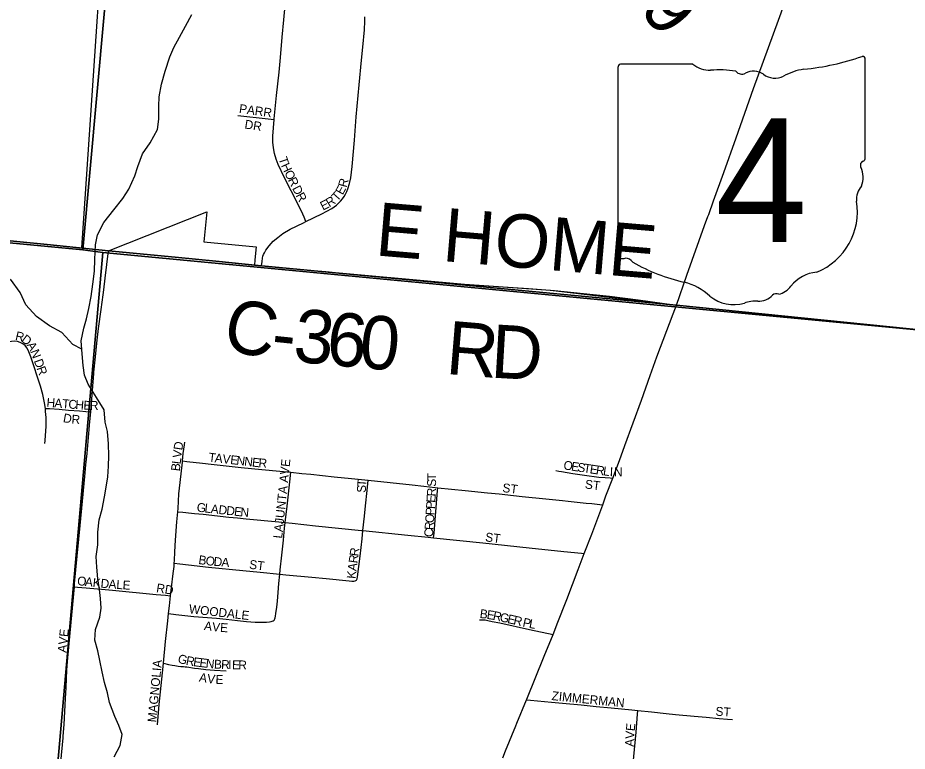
# Model space of a CAD drawing. Extents: x 1410790 to 1770854, y 566777 to 831614.
# Drawn here: x 1610095 to 1615102, y 710537 to 714663 of the extents above; entities that cross this region are included whole.
import ezdxf

# ---------------------------------------------------------------- set-up
doc = ezdxf.new("R2010")
doc.units = 0
for name, color, linetype in [('GM_X_City_Street', 7, 'Continuous'), ('GM_X_City_Street_Text', 7, 'Continuous'), ('GM_X_Corporation', 7, 'Continuous'), ('GM_X_County_Road', 7, 'Continuous'), ('GM_X_County_Road_Text', 7, 'Continuous'), ('GM_X_Minor_River', 7, 'Continuous'), ('GM_X_Section', 7, 'Continuous'), ('GM_X_State_Location', 7, 'Continuous'), ('GM_X_State_Route', 7, 'Continuous'), ('GM_X_State_Shield', 7, 'Continuous'), ('GM_X_Township', 7, 'Continuous'), ('GM_X_Township_Subdivision', 7, 'Continuous'), ('GM_X_Township_Subdivision_Text', 7, 'Continuous')]:
    doc.layers.add(name, color=color, linetype=linetype)

msp = doc.modelspace()

# ---------------------------------------------------------------- linework, layer by layer
at = {"layer": 'GM_X_City_Street'}
for points in [[(1609610.8, 713459.5), (1609722.8, 713445.7), (1609902.5, 713423.9), (1610108.3, 713403), (1610261.2, 713387.5), (1610454.3, 713368), (1610606.1, 713352.3)], [(1610578.9, 713132.8), (1610587.5, 713198.7), (1610606.1, 713352.3)], [(1610606.1, 713352.3), (1610981.5, 713316.1), (1611209.6, 713294.3), (1611428, 713271.6), (1611446.3, 713269.9)], [(1610523.5, 712662), (1610524.1, 712669.1), (1610531.9, 712756.1), (1610540.3, 712832.1), (1610549.4, 712914.7), (1610564.1, 713022), (1610575.2, 713105), (1610578.9, 713132.8)], [(1610250.9, 712464.8), (1610245.7, 712496), (1610235.8, 712544), (1610222.4, 712591.1), (1610167.8, 712755.9), (1610153.9, 712792.2), (1610146.3, 712806.6), (1610136.2, 712819.4), (1610123.4, 712829.4), (1610108.7, 712836.6), (1610093.2, 712841.6), (1610076.6, 712843.5), (1610060.3, 712842.5), (1610038.1, 712837.6)], [(1610505.6, 712446.7), (1610523.5, 712662)], [(1610247.2, 712268), (1610248.9, 712284.3), (1610254.7, 712365.8), (1610254.6, 712414.8), (1610251.9, 712447.4), (1610250.9, 712464.8)], [(1610250.9, 712464.8), (1610272.8, 712464.8), (1610328.3, 712460.5), (1610380.4, 712456.4), (1610443.4, 712451.6), (1610478.1, 712448.9), (1610505.6, 712446.7)], [(1610413.5, 711461.2), (1610415.3, 711480.3), (1610445.9, 711805.8), (1610455.4, 711903.3), (1610472.7, 712082.3), (1610478.9, 712147.4), (1610485.2, 712212.5), (1610501.1, 712391.8), (1610505.6, 712446.7)], [(1611022.5, 712170.3), (1611026.5, 712211.3), (1611033.2, 712259.6), (1611036.1, 712275.6)], [(1610996.4, 711884.2), (1610998.1, 711902.7), (1611002.6, 711984.2), (1611008.4, 712049.3), (1611021.8, 712162.7), (1611022.5, 712170.3)], [(1611022.5, 712170.3), (1611046.6, 712167.6), (1611134.3, 712158), (1611184.5, 712152.4), (1611352.7, 712133.9), (1611469.2, 712122.4), (1611571.2, 712112.2), (1611633, 712106)], [(1613124.9, 712117), (1613140.3, 712112.9), (1613156.5, 712109.8), (1613220.7, 712099.1), (1613285.2, 712089.7), (1613365.9, 712078.9), (1613402.2, 712075.9), (1613429.2, 712074.3), (1613444.1, 712073.4)], [(1611600.5, 711823), (1611610.8, 711915), (1611626.8, 712052.2), (1611633, 712106)], [(1611633, 712106), (1611694.7, 712099.9), (1611744.9, 712094.9), (1611876, 712081.3), (1611973, 712071.2), (1612067.3, 712060.9)], [(1612038.1, 711778.5), (1612046.5, 711860), (1612052.5, 711917.6), (1612061.5, 712004.3), (1612067.3, 712060.9)], [(1612067.3, 712060.9), (1612315.4, 712035.1), (1612380.7, 712027.9), (1612445.7, 712020.1), (1612460.1, 712018.5)], [(1612436.1, 711736.8), (1612438.3, 711763.7), (1612444.3, 711835.8), (1612450.3, 711907), (1612458.4, 712003.9), (1612460.1, 712018.5)], [(1612460.1, 712018.5), (1612614.1, 712003), (1612739.6, 711990.4), (1612804.9, 711984.3), (1612886.3, 711975.3), (1612935.3, 711969.8), (1613067.9, 711956.3), (1613161.4, 711946.7), (1613194.2, 711943.4), (1613294.5, 711933.1), (1613327.2, 711930.5), (1613371, 711925.7), (1613387.8, 711923.8)], [(1610976, 711594), (1610977.2, 711610.4), (1610979.8, 711659.3), (1610983.6, 711724.1), (1610991.1, 711827.4), (1610996.4, 711884.2)], [(1610996.4, 711884.2), (1611025.2, 711880.9), (1611040.9, 711879.1), (1611056.9, 711877.4), (1611089.2, 711874.3), (1611138.1, 711870), (1611284.1, 711854.1), (1611332.9, 711848.9), (1611381.6, 711844.5), (1611564.6, 711826.4), (1611600.5, 711823)], [(1611570.1, 711533.4), (1611572.6, 711557.9), (1611581.5, 711639.9), (1611590.3, 711724.2), (1611597.3, 711791.8), (1611600.5, 711823)], [(1611600.5, 711823), (1611640.6, 711818.9), (1611770.6, 711805), (1612030.6, 711779.2), (1612038.1, 711778.5)], [(1612001.1, 711499.6), (1612003, 711502.3), (1612005.1, 711506.8), (1612007.3, 711518.1), (1612014.6, 711575.7), (1612022, 711634.4), (1612033.2, 711731.4), (1612038.1, 711778.5)], [(1612038.1, 711778.5), (1612290.6, 711752.3), (1612404.5, 711740.1), (1612436.1, 711736.8)], [(1612436.1, 711736.8), (1612713.7, 711708.2), (1612974.4, 711681.6), (1613169.8, 711660.9), (1613268, 711650.7), (1613284.3, 711649)], [(1610954.8, 711411.4), (1610959.9, 711458.5), (1610970.3, 711537.5), (1610974.6, 711575.6), (1610976, 711594)], [(1610976, 711594), (1611007.9, 711590.3), (1611056.2, 711584.8), (1611168.2, 711572.8), (1611362.4, 711554.1), (1611459.6, 711544.6), (1611570.1, 711533.4)], [(1611538.6, 711274.9), (1611541.9, 711281.1), (1611544.5, 711288.1), (1611546.4, 711297.3), (1611548.2, 711311.7), (1611553, 711347), (1611557, 711380.5), (1611561.1, 711428.8), (1611565.6, 711480.9), (1611570.1, 711533.4)], [(1611570.1, 711533.4), (1611605, 711529.8), (1611750.3, 711515.9), (1611831.2, 711508.1), (1611960.5, 711494.6), (1611976.3, 711493.7), (1611986.1, 711493.7), (1611995.1, 711496), (1612001.1, 711499.6)], [(1610350.1, 710612.2), (1610350.9, 710621.3), (1610355.7, 710686.7), (1610364.6, 710834), (1610367.1, 710895.8), (1610372.1, 710992.8), (1610375.7, 711041.6), (1610383.1, 711122.8), (1610398.8, 711301.4), (1610413.5, 711461.2)], [(1610413.5, 711461.2), (1610430.5, 711459.7), (1610480.6, 711455.4), (1610587.2, 711446.1), (1610628.2, 711442.6), (1610874.9, 711419.1), (1610926, 711414.2), (1610954.8, 711411.4)], [(1610944, 711310.7), (1610948.6, 711354.2), (1610954.8, 711411.4)], [(1610915.1, 711032.6), (1610927.1, 711154.8), (1610939.6, 711270.1), (1610944, 711310.7)], [(1610944, 711310.7), (1610985.7, 711306.3), (1611018.6, 711302.8), (1611086.9, 711295.6), (1611213.8, 711285.1), (1611268.1, 711279.1), (1611332.8, 711272.1), (1611381.8, 711266.2), (1611430.7, 711262.9), (1611463.1, 711262.1), (1611495.4, 711262.6), (1611511.4, 711263.8), (1611522, 711265.7), (1611532.3, 711269.7), (1611538.6, 711274.9)], [(1612694.6, 711276.1), (1612709.9, 711276.8), (1612725.8, 711276.1), (1612741.1, 711272.8), (1612765, 711267.4), (1612808.9, 711258.1), (1612975.4, 711222.1), (1613108.6, 711193.3)], [(1610881.9, 710686), (1610891.5, 710799.6), (1610909.8, 710978.2), (1610915.1, 711032.6)], [(1610915.1, 711032.6), (1610943.4, 711024.4), (1610964.2, 711021.4), (1610980.1, 711018.3), (1610998.7, 711015.4), (1611012.7, 711014.2), (1611027.9, 711012.8), (1611037.9, 711011.6), (1611047.6, 711010.6), (1611090.8, 711004.8), (1611112.1, 711001.7), (1611154.4, 710997), (1611202.7, 710992.4), (1611267.6, 710988.7)], [(1612959.6, 710825.7), (1612981.2, 710823.7), (1613100.3, 710812.8), (1613162, 710807.1), (1613267, 710796.8), (1613351.2, 710788.5), (1613434.8, 710780.3), (1613551.5, 710768.9), (1613586.6, 710765.1)], [(1613552.7, 710393.5), (1613563.6, 710506.6), (1613575.7, 710643.3), (1613584.8, 710744.9), (1613586.6, 710765.1)], [(1613586.6, 710765.1), (1613663.6, 710757.4), (1613745.3, 710749.1), (1613798.2, 710743.7), (1613902.1, 710734.3), (1613970, 710728.2), (1614043.7, 710721.6), (1614090.5, 710717.4), (1614117.9, 710714.9)], [(1610210.1, 709207.3), (1610221.2, 709299), (1610226.9, 709365.4), (1610241.2, 709497.3), (1610260.4, 709669.5), (1610264, 709708.2), (1610272.5, 709799.9), (1610284.1, 709913.9), (1610299.7, 710077.1), (1610311.3, 710223.6), (1610319.3, 710304.6), (1610324, 710347.1), (1610332.7, 710427.1), (1610337.9, 710474.5), (1610350.1, 710612.2)]]:
    msp.add_lwpolyline(points, dxfattribs=at)
at = {"layer": 'GM_X_Corporation'}
msp.add_lwpolyline([(1610632.5, 716000.1), (1610454.3, 713368), (1610606.1, 713352.3), (1611158.9, 713571.8), (1611142.7, 713402.5), (1611436.2, 713374.6), (1611430.3, 713300.5), (1611428, 713271.6), (1611467.3, 713267.9), (1612610.6, 713163.8), (1613094.3, 713130.3), (1613804, 713047.1), (1616187.4, 712803.6)], dxfattribs=at)
at = {"layer": 'GM_X_County_Road'}
for points in [[(1611446.3, 713269.9), (1611467.3, 713267.9)], [(1611467.3, 713267.9), (1611584.2, 713256.9), (1611828.4, 713235.2), (1611974.7, 713220.8), (1612121.3, 713206.5), (1612365.8, 713182.9), (1612610.6, 713163.8), (1612855.7, 713148.3), (1612969.9, 713140.6), (1613116.6, 713128.4), (1613279.3, 713112.5), (1613425.6, 713096.7), (1613587.9, 713076.1), (1613804, 713047.1)], [(1613804, 713047.1), (1613948.8, 713033.3), (1614129.4, 713015), (1614292.2, 712998.3), (1614567.4, 712969.9), (1615058.7, 712918.3), (1615254.3, 712898.9), (1615417.2, 712882.8), (1615677.3, 712856.8), (1615824.3, 712842), (1615923.5, 712832.3), (1616070.2, 712816.7), (1616187.4, 712803.7)]]:
    msp.add_lwpolyline(points, dxfattribs=at)
at = {"layer": 'GM_X_Minor_River'}
for points in [[(1610637.6, 710505.6), (1610672, 710569.5), (1610682.5, 710631.5), (1610664.9, 710681.7), (1610641.4, 710732), (1610612, 710810.4), (1610600.5, 710864.5), (1610582.9, 710922.8), (1610569.4, 710983), (1610557.9, 711047.2), (1610546.4, 711101.4), (1610528.9, 711161.6), (1610533.3, 711221.7), (1610557.8, 711291.6), (1610564.2, 711341.7), (1610560.6, 711395.8), (1610555, 711445.9), (1610545.5, 711506.1), (1610540, 711572.3), (1610536.5, 711632.4), (1610545, 711698.4), (1610545.6, 711768.5), (1610554.1, 711838.6), (1610570.5, 711898.6), (1610583.1, 711968.6), (1610593.5, 712022.6), (1610601.9, 712080.7), (1610606.4, 712140.7), (1610606.8, 712198.8), (1610605.3, 712266.9), (1610599.9, 712335.1), (1610586.3, 712387.3), (1610580.8, 712457.4), (1610537.4, 712525.9), (1610492.1, 712602.3), (1610470.5, 712652.5), (1610462.9, 712706.7), (1610457.4, 712772.8), (1610452, 712845), (1610466.5, 712917), (1610482.9, 712968.9), (1610495.3, 713026.9), (1610507.8, 713094.9), (1610518.4, 713165), (1610526.9, 713237), (1610529.4, 713303.1), (1610532, 713385.2), (1610544.5, 713441.2), (1610578.9, 713511), (1610635.4, 713582.7), (1610685.8, 713646.4), (1610720.2, 713698.3), (1610754.7, 713774.1), (1610771.1, 713826.1), (1610797.6, 713898), (1610840, 713959.8), (1610882.6, 714035.5), (1610889, 714093.6), (1610889.6, 714165.7), (1610891.9, 714217.7), (1610904.5, 714289.7), (1610925, 714363.7), (1610951.6, 714443.6), (1610974, 714495.5), (1611006.4, 714553.3), (1611038.8, 714615.2), (1611075.2, 714681)], [(1610455.5, 712797.9), (1610405.9, 712825.3), (1610342.5, 712891.8), (1610272.9, 712930.4), (1610201.4, 712983), (1610140, 713047.6), (1610108.5, 713117.9), (1610053.2, 713192.4)]]:
    msp.add_lwpolyline(points, dxfattribs=at)
at = {"layer": 'GM_X_Section'}
for points in [[(1605628.3, 719130), (1610940.2, 718643.2), (1610461.8, 713357.1), (1605148.2, 713864)], [(1610940.2, 718643.2), (1616296.8, 718203.7), (1615809.3, 712845.7), (1610573.5, 713343.5), (1610461.8, 713357.1)], [(1605148.2, 713864), (1610461.8, 713357.1), (1610573.5, 713343.5), (1610104.6, 708025.3), (1604648.8, 708516.3)], [(1610573.5, 713343.5), (1615809.3, 712845.7), (1615933.1, 712831.9), (1615479.9, 707495.5), (1610104.6, 708025.3)]]:
    msp.add_lwpolyline(points, close=True, dxfattribs=at)
at = {"layer": 'GM_X_State_Route'}
for points in [[(1614069.5, 713793.4), (1614139.9, 713987.3), (1614237.7, 714265.4), (1614321.4, 714496.2), (1614377.8, 714649.9), (1614409.2, 714737.6)], [(1613980.3, 713544.9), (1613984.6, 713556.8), (1614011.4, 713633.2), (1614069.5, 713793.4)], [(1613804, 713047.1), (1613861.6, 713214.4), (1613962, 713493.7), (1613980.3, 713544.9)], [(1613785.3, 712997.8), (1613804, 713047.1)], [(1613512.3, 712256), (1613606.5, 712511.9), (1613654.9, 712650.1), (1613693.4, 712755.9), (1613785.3, 712997.8)], [(1613118.1, 711218.1), (1613131.6, 711253.1), (1613186, 711390.2), (1613249.8, 711559), (1613284.3, 711649), (1613326.2, 711758.2), (1613387.8, 711923.8), (1613406.4, 711973.5), (1613444.1, 712073.4), (1613481.7, 712173.1), (1613512.3, 712256)], [(1613058.9, 711070.8), (1613108.6, 711193.3), (1613118.1, 711218.1)], [(1612899.3, 710678.9), (1612905.4, 710693.8), (1612959.6, 710825.7), (1612961.3, 710829.9), (1613058.9, 711070.8)], [(1612825.1, 710499.1), (1612841.6, 710538.1), (1612899.3, 710678.9)]]:
    msp.add_lwpolyline(points, dxfattribs=at)
at = {"layer": 'GM_X_State_Shield'}
for p, q in [((1614866.1, 713875.2), (1614866.1, 714427.9)), ((1613473.9, 714383.5), (1613473.9, 713326.9)), ((1613895.3, 714401.7), (1613487.6, 714401.7)), ((1614865.9, 713875.3), (1614866.1, 713875.2))]:
    msp.add_line(p, q, dxfattribs=at)
for centre, radius, start, end in [((1614370.2, 715842.3), 1476.4, 275.8445, 288.9065), ((1614850.6, 714430.2), 15.5, 351.8621, 97.738), ((1613489.9, 714385.8), 16.1, 98.1301, 188.1301), ((1613992.4, 714524.4), 156.4, 231.6195, 271.1119), ((1614044.3, 713808.5), 561.6, 80.4867, 94.9883), ((1614171.8, 714391.3), 45.1, 219.7921, 297.1024), ((1614238, 714269.1), 93.8, 54.4667, 119.1411), ((1614558.5, 714079), 297, 97.3462, 120.7689), ((1614359.1, 714436.6), 112.9, 233.8562, 294.8282), ((1614849.5, 713873), 16.6, 289.6038, 7.7341), ((1614862.5, 713834.6), 24, 107.944, 210.337), ((1614709.9, 713764.7), 144, 340.033, 23.6496), ((1614921.6, 713643.9), 104.8, 136.8065, 186.9296), ((1614452.9, 713573.5), 369.3, 292.3089, 8.9858), ((1613490, 713324.6), 16.3, 171.9584, 258.3066), ((1613492.5, 713432.7), 124.2, 267.339, 280.6039), ((1613517.9, 713265.9), 44.8, 29.7484, 93.2717), ((1614083.2, 714215.3), 1066.1, 240.4129, 257.1985), ((1614608.6, 713030.3), 202.2, 94.4031, 142.5768), ((1613765.3, 712852.2), 333.6, 47.1842, 75.836), ((1614365.9, 713079.2), 31.8, 65.7517, 132.6484), ((1614352.3, 713224.5), 119.3, 282.8732, 323.2771), ((1614126.1, 713260.7), 211.7, 230.7004, 286.2918), ((1614248.4, 712895.4), 173.9, 85.6951, 111.2099), ((1614263.9, 713181.6), 112.8, 268.777, 315.5493)]:
    msp.add_arc(centre, radius, start, end, dxfattribs=at)
at = {"layer": 'GM_X_Township'}
for points in [[(1623710.9, 712046), (1618894.5, 712517.2), (1617160.3, 712700), (1617028.2, 712715), (1616187.4, 712803.6), (1613804, 713047.1), (1611467.3, 713267.9), (1611209.6, 713294.3), (1610981.5, 713316.1), (1610606.1, 713352.3), (1610261.2, 713387.5), (1610108.3, 713403), (1609902.5, 713423.9), (1609610.8, 713459.5), (1608955.9, 713542.1), (1608580.5, 713590.1), (1608442.8, 713606.9), (1608337.5, 713616.4), (1607803.6, 713622.7), (1606604.8, 713709)], [(1606604.8, 713709), (1607803.6, 713622.7), (1608337.5, 713616.4), (1608442.8, 713606.9), (1608580.5, 713590.1), (1608955.9, 713542.1), (1609610.8, 713459.5), (1609902.5, 713423.9), (1610108.3, 713403), (1610261.2, 713387.5), (1610606.1, 713352.3), (1610981.5, 713316.1), (1611209.6, 713294.3), (1611467.3, 713267.9), (1613804, 713047.1), (1616187.4, 712803.6), (1617028.2, 712715), (1617160.3, 712700), (1618894.5, 712517.2), (1623710.9, 712046)]]:
    msp.add_lwpolyline(points, dxfattribs=at)
at = {"layer": 'GM_X_Township_Subdivision'}
for points in [[(1611538.7, 714091.8), (1611539, 714095.4), (1611551.6, 714226.4), (1611566.1, 714357.2), (1611573.6, 714439), (1611582.8, 714553.6), (1611592.3, 714651.6), (1611600.9, 714733.1), (1611604.7, 714769)], [(1611717.4, 713516.9), (1611806.2, 713559.7), (1611835.2, 713574.4), (1611863, 713591), (1611889.4, 713609.6), (1611901.5, 713620.1), (1611912.7, 713631.5), (1611922.9, 713643.8), (1611932.1, 713656.9), (1611940.2, 713670.7), (1611947.4, 713685), (1611953.5, 713699.9), (1611963, 713730.7), (1611969.5, 713762.5), (1611977.8, 713827.3), (1611990, 713975.5), (1612000.6, 714105.3), (1612017.5, 714286.4), (1612030.5, 714425.6), (1612037.3, 714498.2), (1612046.8, 714595.5), (1612048.4, 714644.9), (1612048.8, 714668.8)], [(1611334.6, 714113.4), (1611504, 714095.5), (1611538.7, 714091.8)], [(1611717.4, 713516.9), (1611706.9, 713542.2), (1611700.6, 713557.4), (1611672.4, 713616.8), (1611597.5, 713763.3), (1611561.6, 713837.2), (1611549.4, 713867.6), (1611539.8, 713899), (1611534.1, 713931.4), (1611531.3, 713964.2), (1611531.2, 713997), (1611538.7, 714091.8)], [(1611467.3, 713267.9), (1611470.5, 713292.9), (1611473, 713311.5), (1611475.1, 713321.7), (1611478.8, 713332.1), (1611483.3, 713340.3), (1611492, 713355.1), (1611510.1, 713380.3), (1611533.6, 713406.3), (1611558.3, 713427.7), (1611586.8, 713448.7), (1611629.2, 713473.4), (1611702.7, 713509.8), (1611717.4, 713516.9)]]:
    msp.add_lwpolyline(points, dxfattribs=at)

# ---------------------------------------------------------------- texts
at = {"layer": 'GM_X_City_Street_Text'}
for s, rotation, p in [('R', 346.7706, (1610077.9, 712851.6)), ('D', 323.4842, (1610111.6, 712844.7)), ('A', 300.87, (1610143.5, 712822.4)), ('N', 290.3846, (1610165.1, 712786.8)), ('D', 290.0802, (1610184.9, 712733.2)), ('R', 290.0973, (1610200, 712691.9)), ('H', 355.5359, (1610255.6, 712474.9)), ('A', 355.5359, (1610299.5, 712471.5)), ('T', 355.5426, (1610343.4, 712468.1)), ('C', 355.5268, (1610378.5, 712465.3)), ('H', 355.5448, (1610417.9, 712462.2)), ('E', 357.983, (1610464.1, 712458.7)), ('R', 359.8991, (1610501.1, 712457.4)), ('D', 349.6932, (1610347.2, 712388.9)), ('R', 356.108, (1610396.4, 712380.3)), ('D', 81.4649, (1611020.9, 712227.8)), ('V', 83.1489, (1611015.7, 712184.4)), ('T', 353.4849, (1611166.8, 712166.9)), ('A', 353.4715, (1611201.8, 712162.9)), ('L', 83.1257, (1611011.5, 712149.5)), ('V', 353.469, (1611245.5, 712157.9)), ('E', 353.471, (1611289.2, 712152.9)), ('N', 353.469, (1611324.2, 712148.9)), ('N', 353.469, (1611367.9, 712143.9)), ('E', 353.4857, (1611411.6, 712138.9)), ('R', 356.0937, (1611449, 712134.7)), ('LAJUNTA AVE', 83.9929, (1611583.1, 711731.8)), ('O', 351.5114, (1613164.7, 712122.8)), ('E', 351.5117, (1613208.2, 712116.3)), ('S', 351.499, (1613243, 712111.1)), ('B', 83.1341, (1611006.8, 712110.2)), ('T', 351.5117, (1613277.9, 712105.9)), ('E', 351.499, (1613312.7, 712100.7)), ('R', 351.5192, (1613347.5, 712095.5)), ('L', 352.5775, (1613387.7, 712089.6)), ('I', 357.0942, (1613426.9, 712084.6)), ('N', 359.8462, (1613451.5, 712083.4)), ('T', 85.8171, (1612055.6, 712024.5)), ('S', 89.8823, (1612449.8, 712024.7)), ('T', 89.9956, (1612449.9, 712060)), ('ST', 352.8666, (1613285.8, 712015.5)), ('S', 87.158, (1612053.9, 711989.7)), ('R', 87.1171, (1612447.5, 711969.3)), ('ST', 352.8783, (1612821.3, 711995.3)), ('E', 86.2277, (1612445.1, 711933.4)), ('G', 353.824, (1611100.8, 711885.3)), ('L', 353.8137, (1611144.5, 711880.5)), ('A', 353.8299, (1611179.5, 711876.7)), ('D', 353.824, (1611223.3, 711872)), ('D', 353.8022, (1611267, 711867.3)), ('E', 353.844, (1611310.8, 711862.5)), ('P', 86.2163, (1612442.8, 711898.2)), ('N', 355.0715, (1611346.9, 711858.6)), ('O', 86.2164, (1612437.6, 711819.2)), ('P', 86.2005, (1612440.5, 711863.1)), ('R', 86.2248, (1612434.9, 711779.7)), ('C', 86.2085, (1612432.3, 711740.2)), ('ST', 352.8783, (1612724.5, 711718.1)), ('R', 82.0828, (1612012.1, 711631.2)), ('B', 351.9832, (1611109.9, 711590.4)), ('O', 353.8074, (1611150.8, 711584.7)), ('D', 355.5224, (1611196.2, 711579.8)), ('A', 355.6123, (1611240.1, 711576.4)), ('ST', 352.88, (1611395.7, 711564.1)), ('R', 82.1069, (1612006.7, 711591.9)), ('A', 82.2624, (1612000.8, 711548.4)), ('O', 353.8457, (1610427.5, 711471.7)), ('A', 353.8523, (1610471.3, 711467)), ('K', 353.8457, (1610515, 711462.3)), ('K', 84.5503, (1611996.6, 711505.1)), ('D', 354.6088, (1610559.5, 711457.5)), ('A', 356.0632, (1610604.7, 711453.2)), ('L', 356.1773, (1610648.7, 711450.2)), ('E', 356.1773, (1610683.8, 711447.9)), ('RD', 351.018, (1610872.3, 711432)), ('WOODALE', 353.48, (1611056.7, 711313.3)), ('B', 352.7424, (1612693.6, 711286.9)), ('E', 351.499, (1612732.6, 711281.9)), ('R', 348.0375, (1612766.7, 711276.8)), ('G', 347.1299, (1612805.2, 711268.7)), ('A', 352.1945, (1611141.7, 711219.3)), ('V', 354.158, (1611187.2, 711213.1)), ('E', 355.9756, (1611232.7, 711208.5)), ('E', 347.126, (1612848.1, 711258.9)), ('R', 347.1182, (1612882.4, 711251)), ('P', 347.5061, (1612934.3, 711239.2)), ('L', 349.4868, (1612970.5, 711231.2)), ('AVE', 84.0969, (1610368.7, 711089.3)), ('G', 345.3065, (1610992.3, 711035.8)), ('R', 349.6332, (1611038.9, 711023.7)), ('E', 352.1404, (1611080.2, 711016.2)), ('E', 353.039, (1611115.9, 711011.3)), ('MAGNOLIA', 84.7376, (1610874.8, 710697.6)), ('N', 353.8074, (1611151.6, 711007)), ('B', 357.3082, (1611198.7, 711001.9)), ('R', 358.5686, (1611239.4, 711000)), ('I', 358.5992, (1611279.1, 710999)), ('E', 358.5995, (1611301, 710998.5)), ('R', 358.5916, (1611336.2, 710997.7)), ('A', 350.2718, (1611112.9, 710929.3)), ('V', 353.469, (1611159.3, 710921.4)), ('E', 358.323, (1611207.6, 710916.1)), ('ZIMMERMAN', 354.2267, (1613098.3, 710824.9)), ('ST', 356.4262, (1614021.9, 710736.9)), ('E', 85.1592, (1613568.1, 710648.3)), ('V', 86.545, (1613565.4, 710604.7)), ('A', 86.9608, (1613563.1, 710560.8))]:
    msp.add_text(s, height=50, rotation=rotation, dxfattribs=at).set_placement(p)
at = {"layer": 'GM_X_County_Road_Text'}
for s, rotation, p in [('9', 310.9789, (1613588.4, 714705.5)), ('E HOME', 355.1913, (1612102.7, 713326.8)), ('C', 347.5051, (1611237.1, 712802.3)), ('3', 354.5168, (1611639.7, 712730.1)), ('6', 354.8445, (1611825.6, 712712.2)), ('0', 354.9281, (1612010.1, 712695.6)), ('R', 355.3073, (1612499.7, 712660)), ('D', 356.7046, (1612753.1, 712639.3)), ('-', 354.0733, (1611514.7, 712743))]:
    msp.add_text(s, height=300, rotation=rotation, dxfattribs=at).set_placement(p)
at = {"layer": 'GM_X_State_Location'}
for s in ['s', 'r']:
    msp.add_text(s, height=1, dxfattribs=at).set_placement((1614154.3, 713785))
msp.add_text('4', height=1, rotation=0, dxfattribs=at).set_placement((1614003.7, 713712.2))
at = {"layer": 'GM_X_State_Shield'}
msp.add_text('4', height=696.1, dxfattribs=at).set_placement((1614022, 713401.4))
at = {"layer": 'GM_X_Township_Subdivision_Text'}
for s, rotation, p in [('PARR', 352.0918, (1611338.5, 714128.6)), ('DR', 351.0327, (1611369.5, 714040.8)), ('T', 288.5127, (1611562.1, 713871.2)), ('H', 294.712, (1611575.5, 713832.3)), ('O', 295.9354, (1611594.4, 713791.3)), ('R', 297.2668, (1611614.2, 713750.5)), ('D', 297.3306, (1611638.4, 713703.6)), ('E', 61.5795, (1611924.1, 713663.3)), ('R', 74.5002, (1611945.4, 713705.5)), ('R', 297.6756, (1611658.8, 713664.2)), ('T', 48.4228, (1611893.7, 713626.9)), ('E', 27.1515, (1611813.1, 713577.8)), ('R', 31.8612, (1611848.3, 713596.1))]:
    msp.add_text(s, height=50, rotation=rotation, dxfattribs=at).set_placement(p)

doc.saveas('drawing.dxf')
